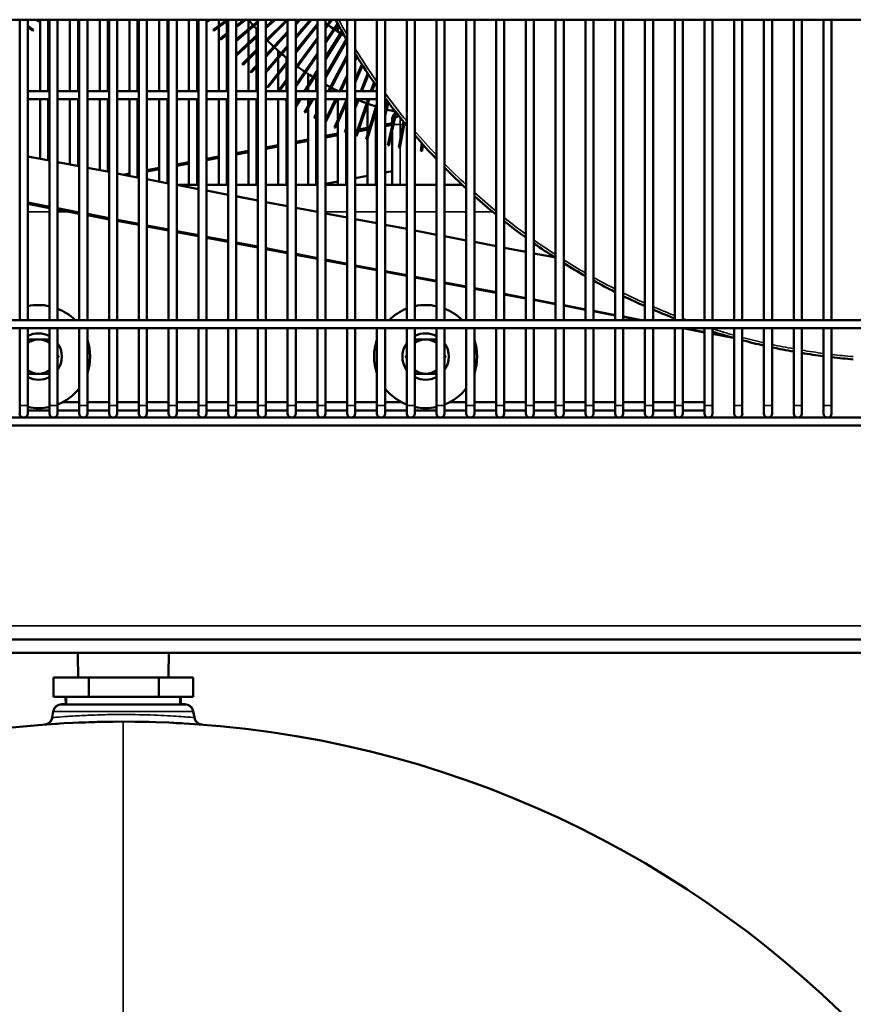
# Model space of a CAD drawing. Header units: inches. Extents: x 1 to 271, y 5 to 171.
# Tile 295 of 334: x 150 to 162, y 115 to 130. Entities that reach past the tile are written whole.
import ezdxf

# ---------------------------------------------------------------- set-up
doc = ezdxf.new("R2010")
doc.units = ezdxf.units.IN
doc.header["$LTSCALE"] = 8
doc.header["$MEASUREMENT"] = 0
doc.layers.add('Visible (ANSI)', color=7, linetype='Continuous', lineweight=50)
doc.layers.add('Visible Narrow (ANSI)', color=7, linetype='Continuous', lineweight=35)

msp = doc.modelspace()

# ---------------------------------------------------------------- linework, layer by layer
at = {"layer": 'Visible (ANSI)'}
for p, q in [((167.574, 129.802), (130.67, 129.802)), ((149.725, 129.802), (149.725, 125.432)), ((149.843, 129.802), (149.843, 125.432)), ((150.011, 129.774), (149.97, 129.802)), ((150.02, 129.788), (149.999, 129.802)), ((150.011, 129.774), (150.02, 129.788)), ((150.023, 129.802), (150.023, 128.765)), ((150.141, 129.802), (150.141, 128.765)), ((150.158, 129.802), (150.158, 125.432)), ((150.277, 129.802), (150.277, 125.432)), ((150.456, 129.802), (150.456, 128.765)), ((150.574, 129.802), (150.574, 128.765)), ((150.591, 129.802), (150.591, 125.432)), ((150.71, 129.802), (150.71, 125.432)), ((150.889, 128.765), (150.889, 129.802)), ((151.007, 128.765), (151.007, 129.802)), ((151.025, 129.802), (151.025, 125.432)), ((151.143, 129.802), (151.143, 125.432)), ((151.322, 128.765), (151.322, 129.802)), ((151.44, 128.765), (151.44, 129.802)), ((151.458, 129.802), (151.458, 125.432)), ((151.576, 129.802), (151.576, 125.432)), ((151.755, 128.765), (151.755, 129.802)), ((151.873, 128.765), (151.873, 129.802)), ((151.891, 129.802), (151.891, 125.432)), ((152.009, 129.802), (152.009, 125.432)), ((152.188, 128.765), (152.188, 129.802)), ((152.306, 128.765), (152.306, 129.802)), ((152.324, 129.802), (152.324, 125.432)), ((152.442, 129.802), (152.442, 125.432)), ((152.466, 129.802), (152.444, 129.788)), ((152.453, 129.774), (152.444, 129.788)), ((152.494, 129.802), (152.453, 129.774)), ((152.74, 129.802), (152.538, 129.654)), ((152.757, 129.795), (152.548, 129.641)), ((152.621, 129.715), (152.621, 129.802)), ((152.739, 129.802), (152.739, 129.802)), ((152.739, 129.605), (152.739, 129.782)), ((152.757, 129.802), (152.757, 125.432)), ((152.987, 129.802), (152.875, 129.713)), ((153.013, 129.802), (152.875, 129.693)), ((152.875, 129.802), (152.875, 125.432)), ((153.19, 129.783), (152.875, 129.512)), ((153.19, 129.762), (152.875, 129.491)), ((153.054, 129.666), (153.054, 129.802)), ((153.19, 129.802), (153.19, 125.432)), ((153.418, 129.802), (153.308, 129.7)), ((153.442, 129.802), (153.308, 129.678)), ((153.609, 129.802), (153.308, 129.502)), ((153.308, 129.802), (153.308, 125.432)), ((153.623, 129.794), (153.308, 129.479)), ((153.623, 129.802), (153.623, 125.432)), ((153.785, 129.802), (153.741, 129.755)), ((153.807, 129.802), (153.741, 129.731)), ((153.95, 129.802), (153.741, 129.56)), ((153.971, 129.802), (153.741, 129.535)), ((153.741, 129.802), (153.741, 125.432)), ((154.056, 129.802), (154.056, 125.432)), ((154.25, 129.802), (154.174, 129.7)), ((154.27, 129.802), (154.174, 129.673)), ((154.174, 129.802), (154.174, 125.432)), ((154.489, 129.802), (154.489, 125.432)), ((154.607, 129.802), (154.607, 125.432)), ((154.922, 129.802), (154.922, 125.432)), ((155.04, 129.802), (155.04, 125.432)), ((155.355, 129.802), (155.355, 125.432)), ((155.473, 129.802), (155.473, 125.432)), ((155.788, 129.802), (155.788, 125.432)), ((155.906, 129.802), (155.906, 125.432)), ((156.221, 129.802), (156.221, 125.432)), ((156.34, 129.802), (156.34, 125.432)), ((156.654, 129.802), (156.654, 125.432)), ((156.773, 129.802), (156.773, 125.432)), ((157.088, 129.802), (157.088, 125.432)), ((157.206, 129.802), (157.206, 125.432)), ((157.521, 129.802), (157.521, 125.432)), ((157.639, 129.802), (157.639, 125.432)), ((157.954, 129.802), (157.954, 125.432)), ((158.072, 129.802), (158.072, 125.432)), ((158.387, 129.802), (158.387, 125.432)), ((158.505, 129.802), (158.505, 125.432)), ((158.82, 129.802), (158.82, 125.432)), ((158.938, 129.802), (158.938, 125.432)), ((159.253, 129.802), (159.253, 125.432)), ((159.371, 129.802), (159.371, 125.432)), ((159.686, 129.802), (159.686, 125.432)), ((159.804, 129.802), (159.804, 125.432)), ((160.119, 129.802), (160.119, 125.432)), ((160.237, 129.802), (160.237, 125.432)), ((160.552, 129.802), (160.552, 125.432)), ((160.67, 129.802), (160.67, 125.432)), ((160.985, 129.802), (160.985, 125.432)), ((161.103, 129.802), (161.103, 125.432)), ((161.418, 129.802), (161.418, 125.432)), ((161.536, 129.802), (161.536, 125.432)), ((149.926, 129.654), (149.843, 129.715)), ((149.917, 129.641), (149.843, 129.695)), ((149.917, 129.641), (149.926, 129.654)), ((152.548, 129.641), (152.538, 129.654)), ((152.621, 128.765), (152.621, 129.695)), ((152.757, 129.619), (152.638, 129.524)), ((153.054, 129.464), (153.054, 129.645)), ((153.172, 129.574), (153.172, 129.664)), ((153.623, 129.627), (153.308, 129.288)), ((154.056, 129.742), (153.741, 129.347)), ((154.056, 129.716), (153.741, 129.321)), ((154.35, 129.747), (154.174, 129.49)), ((154.358, 129.731), (154.174, 129.461)), ((154.412, 129.634), (154.174, 129.255)), ((154.421, 129.618), (154.174, 129.225)), ((154.353, 129.626), (154.353, 129.724)), ((152.648, 129.511), (152.638, 129.524)), ((152.757, 129.598), (152.648, 129.511)), ((152.739, 128.765), (152.739, 129.584)), ((153.19, 129.59), (152.875, 129.298)), ((153.19, 129.569), (152.875, 129.276)), ((153.172, 129.366), (153.172, 129.552)), ((153.623, 129.604), (153.308, 129.264)), ((154.056, 129.54), (153.741, 129.113)), ((154.056, 129.513), (153.741, 129.086)), ((154.479, 129.519), (154.174, 128.991)), ((154.488, 129.503), (154.174, 128.959)), ((152.757, 129.411), (152.741, 129.397)), ((152.752, 129.385), (152.741, 129.397)), ((152.757, 129.39), (152.752, 129.385)), ((153.19, 129.384), (152.963, 129.157)), ((153.19, 129.361), (152.974, 129.145)), ((153.054, 129.248), (153.054, 129.443)), ((153.172, 129.142), (153.172, 129.343)), ((153.623, 129.422), (153.308, 129.056)), ((153.623, 129.398), (153.308, 129.032)), ((153.487, 129.265), (153.487, 129.348)), ((153.054, 128.765), (153.054, 129.225)), ((153.623, 129.199), (153.328, 128.828)), ((153.487, 129.028), (153.487, 129.24)), ((153.605, 129.177), (153.605, 129.247)), ((154.056, 129.316), (153.741, 128.854)), ((154.056, 129.288), (153.741, 128.826)), ((154.489, 129.286), (154.214, 128.765)), ((154.489, 129.252), (154.232, 128.765)), ((154.624, 129.278), (154.607, 129.243)), ((154.634, 129.262), (154.607, 129.206)), ((152.974, 129.145), (152.963, 129.157)), ((153.19, 129.161), (153.081, 129.043)), ((153.19, 129.137), (153.092, 129.032)), ((153.172, 128.765), (153.172, 129.118)), ((153.623, 129.173), (153.34, 128.819)), ((153.605, 128.929), (153.605, 129.151)), ((154.056, 129.067), (153.866, 128.765)), ((154.704, 129.152), (154.607, 128.931)), ((154.714, 129.136), (154.607, 128.891)), ((153.092, 129.032), (153.081, 129.043)), ((153.623, 128.953), (153.484, 128.765)), ((153.487, 128.769), (153.487, 129.003)), ((153.623, 128.926), (153.504, 128.765)), ((153.605, 128.765), (153.605, 128.902)), ((154.056, 129.037), (153.885, 128.765)), ((153.92, 128.851), (153.92, 129.014)), ((154.038, 128.765), (154.038, 128.938)), ((154.489, 128.997), (154.377, 128.765)), ((154.489, 128.96), (154.395, 128.765)), ((154.789, 129.023), (154.687, 128.765)), ((154.799, 129.007), (154.704, 128.765)), ((150.158, 128.765), (149.843, 128.765)), ((150.591, 128.765), (150.277, 128.765)), ((151.025, 128.765), (150.71, 128.765)), ((151.458, 128.765), (151.143, 128.765)), ((151.891, 128.765), (151.576, 128.765)), ((152.324, 128.765), (152.009, 128.765)), ((152.757, 128.765), (152.442, 128.765)), ((153.19, 128.765), (152.875, 128.765)), ((153.623, 128.765), (153.308, 128.765)), ((153.34, 128.819), (153.328, 128.828)), ((154.056, 128.765), (153.741, 128.765)), ((153.92, 128.765), (153.92, 128.821)), ((154.056, 128.786), (154.044, 128.765)), ((154.489, 128.765), (154.174, 128.765)), ((154.922, 128.765), (154.607, 128.765)), ((154.879, 128.89), (154.835, 128.765)), ((154.891, 128.874), (154.852, 128.765)), ((150.158, 128.647), (149.843, 128.647)), ((150.023, 128.647), (150.023, 127.779)), ((150.141, 128.647), (150.141, 127.757)), ((150.591, 128.647), (150.277, 128.647)), ((150.456, 128.647), (150.456, 127.696)), ((150.574, 128.647), (150.574, 127.674)), ((151.025, 128.647), (150.71, 128.647)), ((150.889, 127.613), (150.889, 128.647)), ((151.007, 127.591), (151.007, 128.647)), ((151.458, 128.647), (151.143, 128.647)), ((151.322, 127.53), (151.322, 128.647)), ((151.44, 127.508), (151.44, 128.647)), ((151.891, 128.647), (151.576, 128.647)), ((151.755, 127.447), (151.755, 128.647)), ((151.873, 127.425), (151.873, 128.647)), ((152.324, 128.647), (152.009, 128.647)), ((152.188, 127.402), (152.188, 128.647)), ((152.306, 127.402), (152.306, 128.647)), ((152.757, 128.647), (152.442, 128.647)), ((152.621, 127.402), (152.621, 128.647)), ((152.739, 127.402), (152.739, 128.647)), ((153.19, 128.647), (152.875, 128.647)), ((153.054, 127.402), (153.054, 128.647)), ((153.172, 127.402), (153.172, 128.647)), ((153.623, 128.647), (153.308, 128.647)), ((153.487, 127.402), (153.487, 128.647)), ((153.599, 128.647), (153.59, 128.633)), ((153.604, 128.624), (153.59, 128.633)), ((153.619, 128.647), (153.604, 128.624)), ((153.605, 127.402), (153.605, 128.627)), ((153.792, 128.647), (153.741, 128.566)), ((153.811, 128.647), (153.741, 128.536)), ((154.056, 128.647), (153.741, 128.647)), ((153.976, 128.647), (153.867, 128.458)), ((153.994, 128.647), (153.881, 128.45)), ((153.92, 128.551), (153.92, 128.647)), ((154.038, 128.433), (154.038, 128.647)), ((154.32, 128.647), (154.174, 128.343)), ((154.338, 128.647), (154.174, 128.306)), ((154.489, 128.647), (154.174, 128.647)), ((154.483, 128.647), (154.304, 128.235)), ((154.489, 128.62), (154.319, 128.229)), ((154.353, 128.349), (154.353, 128.647)), ((154.472, 128.62), (154.472, 128.647)), ((154.641, 128.647), (154.607, 128.561)), ((154.658, 128.647), (154.607, 128.517)), ((154.922, 128.647), (154.607, 128.647)), ((154.794, 128.647), (154.608, 128.115)), ((154.811, 128.647), (154.623, 128.11)), ((155.054, 128.647), (155.04, 128.647)), ((153.92, 127.402), (153.92, 128.519)), ((154.472, 128.215), (154.472, 128.58)), ((154.922, 128.579), (154.763, 128.063)), ((154.922, 128.524), (154.778, 128.058)), ((154.786, 128.139), (154.786, 128.577)), ((154.905, 128.521), (154.905, 128.543)), ((155.08, 128.612), (155.04, 128.465)), ((155.092, 128.596), (155.04, 128.403)), ((153.881, 128.45), (153.867, 128.458)), ((154.056, 128.466), (154.01, 128.378)), ((154.024, 128.371), (154.01, 128.378)), ((154.056, 128.432), (154.024, 128.371)), ((154.038, 127.402), (154.038, 128.399)), ((154.905, 127.402), (154.905, 128.467)), ((155.191, 128.467), (155.079, 127.977)), ((155.203, 128.451), (155.095, 127.974)), ((155.184, 128.438), (155.177, 128.432)), ((154.319, 128.229), (154.304, 128.235)), ((154.353, 127.402), (154.353, 128.309)), ((154.489, 128.26), (154.455, 128.172)), ((154.489, 128.216), (154.47, 128.166)), ((154.607, 128.194), (154.638, 128.2)), ((154.786, 128.205), (154.647, 128.178)), ((154.656, 128.203), (154.786, 128.228)), ((154.905, 128.251), (154.922, 128.254)), ((154.922, 128.231), (154.905, 128.227)), ((155.04, 128.277), (155.142, 128.296)), ((155.142, 128.272), (155.04, 128.253)), ((155.142, 128.278), (155.142, 128.255)), ((155.31, 128.317), (155.239, 127.943)), ((155.323, 128.301), (155.255, 127.94)), ((153.741, 128.028), (153.92, 128.062)), ((154.038, 128.085), (154.056, 128.088)), ((154.056, 128.066), (154.038, 128.063)), ((154.174, 128.111), (154.353, 128.145)), ((154.353, 128.123), (154.174, 128.089)), ((154.47, 128.166), (154.455, 128.172)), ((154.472, 128.168), (154.489, 128.171)), ((154.472, 127.402), (154.472, 128.171)), ((154.489, 128.148), (154.472, 128.145)), ((154.629, 128.175), (154.607, 128.171)), ((154.623, 128.11), (154.608, 128.115)), ((154.778, 128.058), (154.763, 128.063)), ((154.786, 127.402), (154.786, 128.084)), ((155.142, 128.183), (155.142, 127.402)), ((153.172, 127.919), (153.19, 127.922)), ((153.19, 127.902), (153.172, 127.898)), ((153.308, 127.945), (153.487, 127.979)), ((153.487, 127.958), (153.308, 127.924)), ((153.605, 128.002), (153.623, 128.005)), ((153.623, 127.984), (153.605, 127.981)), ((153.92, 128.04), (153.741, 128.006)), ((154.922, 128.025), (154.92, 128.017)), ((154.922, 128.017), (154.92, 128.017)), ((155.095, 127.974), (155.079, 127.977)), ((155.255, 127.94), (155.239, 127.943)), ((155.575, 128.005), (155.562, 127.893)), ((155.589, 127.989), (155.578, 127.892)), ((150.158, 127.753), (149.843, 127.814)), ((152.306, 127.753), (152.324, 127.757)), ((152.442, 127.779), (152.621, 127.814)), ((152.621, 127.794), (152.442, 127.76)), ((152.739, 127.836), (152.757, 127.84)), ((152.757, 127.82), (152.739, 127.816)), ((152.875, 127.862), (153.054, 127.896)), ((153.054, 127.876), (152.875, 127.842)), ((155.578, 127.892), (155.562, 127.893)), ((150.591, 127.67), (150.277, 127.731)), ((151.025, 127.587), (150.71, 127.648)), ((151.576, 127.613), (151.755, 127.648)), ((151.755, 127.63), (151.576, 127.595)), ((151.873, 127.67), (151.891, 127.674)), ((151.891, 127.655), (151.873, 127.652)), ((152.009, 127.696), (152.188, 127.731)), ((152.188, 127.712), (152.009, 127.678)), ((152.324, 127.737), (152.306, 127.734)), ((151.458, 127.504), (151.143, 127.565)), ((151.232, 127.548), (151.322, 127.565)), ((151.322, 127.547), (151.277, 127.539)), ((151.44, 127.587), (151.458, 127.591)), ((151.458, 127.573), (151.44, 127.57)), ((151.891, 127.421), (151.576, 127.482)), ((154.489, 127.477), (154.472, 127.473)), ((154.786, 127.533), (154.607, 127.499)), ((154.922, 127.559), (154.905, 127.556)), ((155.142, 127.601), (155.04, 127.581)), ((152.009, 127.402), (152.324, 127.402)), ((152.324, 127.338), (152.009, 127.399)), ((152.442, 127.402), (152.757, 127.402)), ((152.875, 127.402), (153.19, 127.402)), ((153.308, 127.402), (153.623, 127.402)), ((153.741, 127.402), (154.056, 127.402)), ((154.353, 127.451), (154.174, 127.417)), ((154.174, 127.402), (154.489, 127.402)), ((154.607, 127.402), (154.922, 127.402)), ((155.04, 127.402), (155.355, 127.402)), ((155.473, 127.402), (155.788, 127.402)), ((155.906, 127.402), (156.16, 127.402)), ((152.757, 127.256), (152.442, 127.316)), ((153.19, 127.173), (152.875, 127.233)), ((150.158, 127.081), (149.843, 127.142)), ((149.843, 127.122), (150.158, 127.062)), ((150.591, 126.998), (150.277, 127.059)), ((150.277, 127.04), (150.591, 126.98)), ((153.623, 127.09), (153.308, 127.15)), ((154.056, 127.007), (153.741, 127.067)), ((151.025, 126.915), (150.71, 126.976)), ((150.71, 126.958), (151.025, 126.898)), ((154.489, 126.924), (154.174, 126.984)), ((154.922, 126.841), (154.607, 126.901)), ((151.458, 126.833), (151.143, 126.893)), ((151.143, 126.876), (151.458, 126.816)), ((151.891, 126.75), (151.576, 126.81)), ((151.576, 126.793), (151.891, 126.734)), ((155.355, 126.758), (155.04, 126.818)), ((152.324, 126.667), (152.009, 126.727)), ((152.009, 126.711), (152.324, 126.652)), ((152.757, 126.584), (152.442, 126.644)), ((152.442, 126.629), (152.757, 126.569)), ((155.788, 126.675), (155.473, 126.735)), ((156.221, 126.592), (155.906, 126.652)), ((153.19, 126.501), (152.875, 126.561)), ((152.875, 126.547), (153.19, 126.487)), ((153.623, 126.418), (153.308, 126.478)), ((156.654, 126.509), (156.34, 126.569)), ((157.088, 126.426), (156.773, 126.486)), ((153.308, 126.465), (153.623, 126.405)), ((154.056, 126.335), (153.741, 126.395)), ((153.741, 126.383), (154.056, 126.323)), ((157.506, 126.346), (157.206, 126.403)), ((154.489, 126.252), (154.174, 126.312)), ((154.174, 126.3), (154.489, 126.241)), ((154.922, 126.169), (154.607, 126.229)), ((154.607, 126.218), (154.922, 126.158)), ((155.355, 126.086), (155.04, 126.146)), ((155.04, 126.136), (155.355, 126.076)), ((155.788, 126.003), (155.473, 126.063)), ((155.473, 126.054), (155.788, 125.994)), ((156.221, 125.92), (155.906, 125.98)), ((155.906, 125.972), (156.221, 125.912)), ((156.654, 125.837), (156.34, 125.897)), ((156.34, 125.889), (156.654, 125.83)), ((157.088, 125.754), (156.773, 125.815)), ((156.773, 125.807), (157.088, 125.748)), ((157.521, 125.671), (157.206, 125.732)), ((157.206, 125.725), (157.521, 125.665)), ((157.954, 125.588), (157.639, 125.649)), ((157.639, 125.643), (157.954, 125.583)), ((158.387, 125.505), (158.072, 125.566)), ((158.072, 125.561), (158.387, 125.501)), ((158.768, 125.432), (158.505, 125.483)), ((158.505, 125.479), (158.749, 125.432)), ((167.824, 125.432), (130.67, 125.432)), ((167.824, 125.314), (130.67, 125.314)), ((149.725, 125.314), (149.725, 124.192)), ((149.843, 125.314), (149.843, 124.192)), ((150.158, 125.314), (150.158, 124.192)), ((150.277, 125.314), (150.277, 124.192)), ((150.591, 125.314), (150.591, 124.192)), ((150.71, 125.314), (150.71, 124.192)), ((151.025, 125.314), (151.025, 124.192)), ((151.143, 125.314), (151.143, 124.192)), ((151.458, 125.314), (151.458, 124.192)), ((151.576, 125.314), (151.576, 124.192)), ((151.891, 125.314), (151.891, 124.192)), ((152.009, 125.314), (152.009, 124.192)), ((152.324, 125.314), (152.324, 124.192)), ((152.442, 125.314), (152.442, 124.192)), ((152.757, 125.314), (152.757, 124.192)), ((152.875, 125.314), (152.875, 124.192)), ((153.19, 125.314), (153.19, 124.192)), ((153.308, 125.314), (153.308, 124.192)), ((153.623, 125.314), (153.623, 124.192)), ((153.741, 125.314), (153.741, 124.192)), ((154.056, 125.314), (154.056, 124.192)), ((154.174, 125.314), (154.174, 124.192)), ((154.489, 125.314), (154.489, 124.192)), ((154.607, 125.314), (154.607, 124.192)), ((154.922, 125.314), (154.922, 124.192)), ((155.04, 125.314), (155.04, 124.192)), ((155.355, 125.314), (155.355, 124.192)), ((155.473, 125.314), (155.473, 124.192)), ((155.788, 125.314), (155.788, 124.192)), ((155.906, 125.314), (155.906, 124.192)), ((156.221, 125.314), (156.221, 124.192)), ((156.34, 125.314), (156.34, 124.192)), ((156.654, 125.314), (156.654, 124.192)), ((156.773, 125.314), (156.773, 124.192)), ((157.088, 125.314), (157.088, 124.192)), ((157.206, 125.314), (157.206, 124.192)), ((157.521, 125.314), (157.521, 124.192)), ((157.639, 125.314), (157.639, 124.192)), ((157.954, 125.314), (157.954, 124.192)), ((158.072, 125.314), (158.072, 124.192)), ((158.387, 125.314), (158.387, 124.192)), ((158.505, 125.314), (158.505, 124.192)), ((158.82, 125.314), (158.82, 124.192)), ((158.938, 125.314), (158.938, 124.192)), ((159.253, 125.314), (159.253, 124.192)), ((159.371, 125.314), (159.686, 125.254)), ((159.371, 125.314), (159.371, 124.192)), ((159.686, 125.257), (159.385, 125.314)), ((159.686, 125.314), (159.686, 124.192)), ((159.804, 125.314), (159.804, 124.192)), ((160.088, 125.179), (159.804, 125.234)), ((159.804, 125.232), (160.104, 125.175)), ((160.119, 125.314), (160.119, 124.192)), ((160.237, 125.314), (160.237, 124.192)), ((160.552, 125.314), (160.552, 124.192)), ((160.67, 125.314), (160.67, 124.192)), ((160.985, 125.314), (160.985, 124.192)), ((161.103, 125.314), (161.103, 124.192)), ((161.418, 125.314), (161.418, 124.192)), ((161.536, 125.314), (161.536, 124.192)), ((149.725, 124.192), (149.725, 124.074)), ((149.843, 124.074), (149.843, 124.192)), ((150.158, 124.192), (150.158, 124.074)), ((150.277, 124.074), (150.277, 124.192)), ((150.591, 124.237), (150.348, 124.237)), ((150.591, 124.192), (150.591, 124.074)), ((151.025, 124.237), (150.71, 124.237)), ((150.71, 124.074), (150.71, 124.192)), ((151.025, 124.192), (151.025, 124.074)), ((151.458, 124.237), (151.143, 124.237)), ((151.143, 124.074), (151.143, 124.192)), ((151.458, 124.192), (151.458, 124.074)), ((151.891, 124.237), (151.576, 124.237)), ((151.576, 124.074), (151.576, 124.192)), ((151.891, 124.192), (151.891, 124.074)), ((152.324, 124.237), (152.009, 124.237)), ((152.009, 124.074), (152.009, 124.192)), ((152.324, 124.192), (152.324, 124.074)), ((152.757, 124.237), (152.442, 124.237)), ((152.442, 124.074), (152.442, 124.192)), ((152.757, 124.192), (152.757, 124.074)), ((153.19, 124.237), (152.875, 124.237)), ((152.875, 124.074), (152.875, 124.192)), ((153.19, 124.192), (153.19, 124.074)), ((153.623, 124.237), (153.308, 124.237)), ((153.308, 124.074), (153.308, 124.192)), ((153.623, 124.192), (153.623, 124.074)), ((154.056, 124.237), (153.741, 124.237)), ((153.741, 124.074), (153.741, 124.192)), ((154.056, 124.192), (154.056, 124.074)), ((154.489, 124.237), (154.174, 124.237)), ((154.174, 124.074), (154.174, 124.192)), ((154.489, 124.192), (154.489, 124.074)), ((154.922, 124.237), (154.607, 124.237)), ((154.607, 124.074), (154.607, 124.192)), ((154.922, 124.192), (154.922, 124.074)), ((155.282, 124.237), (155.04, 124.237)), ((155.04, 124.074), (155.04, 124.192)), ((155.355, 124.192), (155.355, 124.074)), ((155.473, 124.074), (155.473, 124.192)), ((155.788, 124.192), (155.788, 124.074)), ((155.906, 124.074), (155.906, 124.192)), ((156.221, 124.237), (155.978, 124.237)), ((156.221, 124.192), (156.221, 124.074)), ((156.654, 124.237), (156.34, 124.237)), ((156.34, 124.074), (156.34, 124.192)), ((156.654, 124.192), (156.654, 124.074)), ((157.088, 124.237), (156.773, 124.237)), ((156.773, 124.074), (156.773, 124.192)), ((157.088, 124.192), (157.088, 124.074)), ((157.521, 124.237), (157.206, 124.237)), ((157.206, 124.074), (157.206, 124.192)), ((157.521, 124.192), (157.521, 124.074)), ((157.954, 124.237), (157.639, 124.237)), ((157.639, 124.074), (157.639, 124.192)), ((157.954, 124.192), (157.954, 124.074)), ((158.387, 124.237), (158.072, 124.237)), ((158.072, 124.074), (158.072, 124.192)), ((158.387, 124.192), (158.387, 124.074)), ((158.82, 124.237), (158.505, 124.237)), ((158.505, 124.074), (158.505, 124.192)), ((158.82, 124.192), (158.82, 124.074)), ((159.253, 124.237), (158.938, 124.237)), ((158.938, 124.074), (158.938, 124.192)), ((159.253, 124.192), (159.253, 124.074)), ((159.686, 124.237), (159.371, 124.237)), ((159.371, 124.074), (159.371, 124.192)), ((159.686, 124.192), (159.686, 124.074)), ((159.804, 124.074), (159.804, 124.192)), ((160.119, 124.192), (160.119, 124.074)), ((160.237, 124.074), (160.237, 124.192)), ((160.552, 124.192), (160.552, 124.074)), ((160.67, 124.074), (160.67, 124.192)), ((160.985, 124.192), (160.985, 124.074)), ((161.103, 124.074), (161.103, 124.192)), ((161.418, 124.192), (161.418, 124.074)), ((161.536, 124.074), (161.536, 124.192)), ((150.158, 124.119), (149.843, 124.119)), ((150.591, 124.119), (150.277, 124.119)), ((151.025, 124.119), (150.71, 124.119)), ((151.458, 124.119), (151.143, 124.119)), ((151.891, 124.119), (151.576, 124.119)), ((152.324, 124.119), (152.009, 124.119)), ((152.757, 124.119), (152.442, 124.119)), ((153.19, 124.119), (152.875, 124.119)), ((153.623, 124.119), (153.308, 124.119)), ((154.056, 124.119), (153.741, 124.119)), ((154.489, 124.119), (154.174, 124.119)), ((154.922, 124.119), (154.607, 124.119)), ((155.355, 124.119), (155.04, 124.119)), ((155.788, 124.119), (155.473, 124.119)), ((156.221, 124.119), (155.906, 124.119)), ((156.654, 124.119), (156.34, 124.119)), ((157.088, 124.119), (156.773, 124.119)), ((157.521, 124.119), (157.206, 124.119)), ((157.954, 124.119), (157.639, 124.119)), ((158.387, 124.119), (158.072, 124.119)), ((158.82, 124.119), (158.505, 124.119)), ((159.253, 124.119), (158.938, 124.119)), ((159.686, 124.119), (159.371, 124.119)), ((167.824, 124.015), (130.67, 124.015)), ((167.824, 123.897), (130.67, 123.897)), ((131.482, 120.788), (167.824, 120.788)), ((137.982, 120.592), (164.482, 120.592)), ((150.216, 120.234), (150.733, 120.234)), ((150.216, 119.954), (150.216, 120.234)), ((150.733, 120.234), (151.749, 120.234)), ((150.733, 119.954), (150.733, 120.234)), ((151.749, 120.234), (152.248, 120.234)), ((151.749, 119.954), (151.749, 120.234)), ((152.248, 119.954), (152.248, 120.234)), ((150.216, 119.954), (150.733, 119.954)), ((150.402, 119.948), (150.394, 119.94)), ((150.402, 119.94), (150.394, 119.94)), ((150.397, 119.845), (150.394, 119.94)), ((150.402, 119.954), (150.402, 119.842)), ((150.733, 119.954), (151.749, 119.954)), ((151.749, 119.954), (152.248, 119.954)), ((152.062, 119.954), (152.062, 119.842)), ((152.062, 119.948), (152.07, 119.94)), ((152.07, 119.94), (152.062, 119.94)), ((152.067, 119.845), (152.07, 119.94)), ((150.214, 119.742), (150.198, 119.651)), ((150.214, 119.738), (150.199, 119.651)), ((150.337, 119.845), (150.402, 119.845)), ((150.337, 119.842), (152.127, 119.842)), ((152.062, 119.845), (152.127, 119.845)), ((152.251, 119.742), (152.267, 119.651)), ((152.251, 119.738), (152.266, 119.651)), ((151.78, 119.682), (151.78, 119.682)), ((150.685, 119.582), (150.685, 119.582)), ((152.379, 119.548), (152.379, 119.548))]:
    msp.add_line(p, q, dxfattribs=at)
for centre, radius, start, end in [((156.068, 132.239), 3.875, 218.9632, 220.4777), ((162.642, 134.277), 9.449, 208.2633, 210.359), ((156.068, 132.239), 3.875, 220.7143, 222.0346), ((156.068, 132.239), 3.125, 232.6964, 233.2781), ((156.068, 132.239), 3.125, 233.5714, 235.4209), ((156.068, 132.239), 3.125, 235.7143, 237.5638), ((156.068, 132.239), 3.875, 224.5808, 224.7634), ((156.068, 132.239), 3.875, 225, 226.9063), ((156.068, 132.239), 3.125, 237.8571, 238.872), ((156.068, 132.239), 3.875, 227.1429, 229.0491), ((156.068, 132.239), 3.875, 229.2857, 230.8775), ((162.642, 134.277), 9.449, 211.7474, 215.2102), ((156.068, 132.239), 3.875, 233.0943, 233.3349), ((156.068, 132.239), 3.875, 233.5714, 235.4777), ((156.068, 132.239), 3.875, 235.7143, 237.6206), ((156.068, 132.239), 3.875, 237.8571, 238.72), ((156.068, 132.239), 3.875, 240.7422, 241.9063), ((156.068, 132.239), 3.875, 242.1429, 243.7128), ((156.068, 132.239), 3.875, 247.9819, 248.3349), ((156.068, 132.239), 3.875, 248.5714, 250.4777), ((162.642, 134.277), 9.449, 216.4339, 219.5374), ((156.068, 132.239), 3.875, 250.7143, 252.6206), ((156.068, 132.239), 3.875, 254.62, 254.7634), ((156.068, 132.239), 3.875, 255, 256.9063), ((155.262, 128.278), 0.12, 146.0325, 180), ((155.262, 128.347), 0.12, 142.5462, 142.5469), ((155.262, 128.278), 0.12, 97.7982, 130.2305), ((162.642, 134.277), 9.449, 220.6495, 223.4999), ((162.642, 134.277), 9.449, 224.5306, 227.1921), ((162.642, 134.277), 9.449, 228.1608, 230.6757), ((162.642, 134.277), 9.449, 231.5955, 233.9936), ((162.642, 134.277), 9.449, 234.874, 237.1772), ((162.642, 134.277), 9.449, 238.0254, 240.2505), ((162.642, 134.277), 9.449, 241.0721, 243.2322), ((162.642, 134.277), 9.449, 244.0316, 246.1375), ((150, 124.902), 0.75, 77.8281, 102.0698), ((155.63, 124.902), 0.75, 77.8343, 102.0759), ((150, 124.902), 0.75, 45.0381, 68.3877), ((155.63, 124.902), 0.75, 111.5115, 134.9619), ((155.63, 124.902), 0.75, 45.0381, 68.3941), ((162.642, 134.277), 9.449, 246.9183, 248.9791), ((150, 124.902), 0.338, 62.1051, 117.6446), ((155.63, 124.902), 0.338, 62.1202, 117.6597), ((162.642, 134.277), 9.449, 251.5361, 251.7674), ((162.642, 134.277), 9.449, 252.5198, 254.5116), ((150, 124.902), 0.25, 90, 128.8518), ((150, 124.902), 0.25, 50.7627, 90), ((150, 124.902), 0.338, 324.8143, 35.1857), ((150, 124.902), 0.75, 341.0413, 18.9587), ((155.63, 124.902), 0.75, 160.7547, 199.2453), ((155.63, 124.902), 0.338, 144.4548, 215.5452), ((155.63, 124.902), 0.25, 90, 128.875), ((155.63, 124.902), 0.25, 50.786, 90), ((155.63, 124.902), 0.338, 324.7912, 35.2088), ((155.63, 124.902), 0.75, 341.0227, 18.9773), ((162.642, 134.277), 9.449, 255.2535, 257.2199), ((162.642, 134.277), 9.449, 257.9533, 259.8995), ((162.642, 134.277), 9.449, 260.6261, 262.5568), ((162.642, 134.277), 9.449, 263.2786, 265.1982), ((150, 124.902), 0.25, 231.1482, 270), ((150, 124.902), 0.25, 270, 309.2373), ((155.63, 124.902), 0.25, 231.125, 270), ((155.63, 124.902), 0.25, 270, 309.214), ((150, 124.902), 0.338, 242.3554, 297.8949), ((155.63, 124.902), 0.338, 242.3403, 297.8798), ((150, 124.902), 0.75, 291.6123, 322.0244), ((155.63, 124.902), 0.75, 218.1278, 248.4885), ((155.63, 124.902), 0.75, 291.6059, 322.0146), ((149.784, 124.074), 0.0591, 180, 0), ((150, 124.902), 0.75, 257.9302, 282.1719), ((150.217, 124.074), 0.0591, 180, 0), ((150.651, 124.074), 0.0591, 180, 0), ((151.084, 124.074), 0.0591, 180, 0), ((151.517, 124.074), 0.0591, 180, 0), ((151.95, 124.074), 0.0591, 180, 0), ((152.383, 124.074), 0.0591, 180, 0), ((152.816, 124.074), 0.0591, 180, 0), ((153.249, 124.074), 0.0591, 180, 0), ((153.682, 124.074), 0.0591, 180, 0), ((154.115, 124.074), 0.0591, 180, 0), ((154.548, 124.074), 0.0591, 180, 0), ((154.981, 124.074), 0.0591, 180, 0), ((155.414, 124.074), 0.0591, 180, 0), ((155.63, 124.902), 0.75, 257.9241, 282.1657), ((155.847, 124.074), 0.0591, 180, 0), ((156.28, 124.074), 0.0591, 180, 0), ((156.714, 124.074), 0.0591, 180, 0), ((157.147, 124.074), 0.0591, 180, 0), ((157.58, 124.074), 0.0591, 180, 0), ((158.013, 124.074), 0.0591, 180, 0), ((158.446, 124.074), 0.0591, 180, 0), ((158.879, 124.074), 0.0591, 180, 0), ((159.312, 124.074), 0.0591, 180, 0), ((159.745, 124.074), 0.0591, 180, 0), ((160.178, 124.074), 0.0591, 180, 0), ((160.611, 124.074), 0.0591, 180, 0), ((161.044, 124.074), 0.0591, 180, 0), ((161.477, 124.074), 0.0591, 180, 0), ((115.808, 119.876), 34.769, 0.5891, 1.1791), ((186.657, 119.876), 34.769, 178.8209, 179.4109), ((150.337, 119.72), 0.125, 90, 170), ((150.337, 119.717), 0.125, 90, 170), ((152.127, 119.72), 0.125, 10, 90), ((152.127, 119.717), 0.125, 10, 90), ((151.232, 104.592), 15, 2.8538, 358.7586), ((152.389, 119.666), 0.119, 265.3998, 265.611)]:
    msp.add_arc(centre, radius, start, end, dxfattribs=at)
msp.add_ellipse((155.262, 128.347), major_axis=(-0.0858, 0.0841), ratio=0.99949, start_param=6.273035, end_param=6.284833, dxfattribs=at)
for points, knots in [([(155.142, 128.347), (155.142, 128.348), (155.142, 128.349), (155.142, 128.351), (155.143, 128.358), (155.144, 128.366), (155.145, 128.374), (155.146, 128.377), (155.147, 128.38), (155.148, 128.383), (155.15, 128.39), (155.153, 128.397), (155.157, 128.404), (155.159, 128.408), (155.161, 128.412), (155.164, 128.416), (155.165, 128.417), (155.166, 128.418), (155.167, 128.42)], [-0.3249645, -0.3249645, -0.3249645, -0.3249645, -0.3144845, -0.3144845, -0.3144845, -0.2506962, -0.2506962, -0.2506962, -0.2227633, -0.2227633, -0.2227633, -0.1618632, -0.1618632, -0.1618632, -0.1236977, -0.1236977, -0.1236977, -0.1090919, -0.1090919, -0.1090919, -0.1090919]), ([(155.142, 128.347), (155.142, 128.347), (155.142, 128.348), (155.142, 128.349), (155.142, 128.35), (155.142, 128.352), (155.142, 128.354), (155.143, 128.358), (155.143, 128.36), (155.144, 128.368), (155.145, 128.374), (155.15, 128.391), (155.155, 128.402), (155.164, 128.415), (155.165, 128.417), (155.167, 128.42)], [0.0000535, 0.0000535, 0.0000535, 0.0000535, 0.0056818, 0.0056818, 0.0112511, 0.0112511, 0.0220856, 0.0220856, 0.0430853, 0.0430853, 0.0836141, 0.0836141, 0.1779021, 0.1779021, 0.2008253, 0.2008253, 0.2008253, 0.2008253]), ([(155.142, 128.347), (155.142, 128.326), (155.142, 128.29), (155.142, 128.278), (155.142, 128.278)], [0.6012266, 0.6012266, 0.6012266, 0.6012266, 0.8280722, 1.0735834, 1.0735834, 1.0735834, 1.0735834]), ([(155.167, 128.42), (155.167, 128.42), (155.167, 128.42), (155.167, 128.42), (155.168, 128.421), (155.169, 128.422), (155.17, 128.423), (155.171, 128.424), (155.172, 128.425), (155.173, 128.427), (155.174, 128.428), (155.176, 128.43), (155.176, 128.431)], [-0.03429613, -0.03429613, -0.03429613, -0.03429613, -0.03304557, -0.03304557, -0.03304557, -0.02496732, -0.02496732, -0.02496732, -0.01619802, -0.01619802, -0.01619802, 0, 0, 0, 0]), ([(155.216, 128.435), (155.212, 128.434), (155.208, 128.434), (155.204, 128.433), (155.203, 128.433), (155.201, 128.433), (155.199, 128.432)], [0.60698445, 0.60698445, 0.60698445, 0.60698445, 0.6714524, 0.6714524, 0.6714524, 0.70161768, 0.70161768, 0.70161768, 0.70161768]), ([(150.085, 119.548), (150.085, 119.548), (150.085, 119.548), (150.085, 119.548), (150.085, 119.548), (150.085, 119.548), (150.085, 119.548), (150.085, 119.548), (150.085, 119.548), (150.085, 119.548), (150.085, 119.548), (150.085, 119.548), (150.085, 119.548), (150.085, 119.548), (150.085, 119.548), (150.085, 119.548), (150.085, 119.548), (150.085, 119.548), (150.085, 119.548), (150.086, 119.548), (150.086, 119.548), (150.086, 119.548), (150.086, 119.548), (150.087, 119.548), (150.087, 119.548), (150.088, 119.548), (150.088, 119.548), (150.097, 119.549), (150.106, 119.551), (150.122, 119.556), (150.13, 119.56), (150.145, 119.568), (150.152, 119.573), (150.164, 119.585), (150.17, 119.591), (150.18, 119.605), (150.185, 119.612), (150.193, 119.63), (150.196, 119.64), (150.198, 119.651)], [0, 0, 0, 0, 0.0001518, 0.0001518, 0.0006578, 0.0006578, 0.0016697, 0.0016697, 0.0036935, 0.0036935, 0.0077413, 0.0077413, 0.0171078, 0.0171078, 0.0239328, 0.0239328, 0.0401419, 0.0401419, 0.048439, 0.048439, 0.0504854, 0.0504854, 0.0525355, 0.0525355, 0.0545699, 0.0545699, 0.0586296, 0.0586296, 0.1237471, 0.1237471, 0.1888366, 0.1888366, 0.2539396, 0.2539396, 0.3190639, 0.3190639, 0.3841642, 0.3841642, 0.4658049, 0.4658049, 0.4658049, 0.4658049]), ([(150.085, 119.548), (150.085, 119.548), (150.085, 119.548), (150.085, 119.548), (150.085, 119.548), (150.085, 119.548), (150.085, 119.548), (150.086, 119.548), (150.086, 119.548), (150.086, 119.548), (150.086, 119.548), (150.086, 119.548), (150.087, 119.548), (150.088, 119.548), (150.089, 119.548), (150.092, 119.548), (150.095, 119.549), (150.105, 119.551), (150.113, 119.553), (150.133, 119.56), (150.144, 119.567), (150.165, 119.584), (150.175, 119.595), (150.189, 119.617), (150.194, 119.63), (150.198, 119.645), (150.198, 119.648), (150.199, 119.651)], [0, 0, 0, 0, 0.0009425, 0.0009425, 0.0013208, 0.0013208, 0.0017234, 0.0017234, 0.0022076, 0.0022076, 0.003088, 0.003088, 0.0053025, 0.0053025, 0.0119396, 0.0119396, 0.031857, 0.031857, 0.091847, 0.091847, 0.1945412, 0.1945412, 0.2978559, 0.2978559, 0.3971269, 0.3971269, 0.4182836, 0.4182836, 0.4182836, 0.4182836]), ([(152.266, 119.651), (152.268, 119.638), (152.273, 119.625), (152.285, 119.601), (152.293, 119.591), (152.313, 119.573), (152.324, 119.565), (152.348, 119.554), (152.361, 119.55), (152.376, 119.548), (152.377, 119.548), (152.379, 119.548)], [0, 0, 0, 0, 0.1004579, 0.1004579, 0.201936, 0.201936, 0.3016529, 0.3016529, 0.4041613, 0.4041613, 0.4151977, 0.4151977, 0.4151977, 0.4151977]), ([(152.267, 119.651), (152.269, 119.638), (152.273, 119.625), (152.286, 119.601), (152.294, 119.591), (152.313, 119.572), (152.325, 119.565), (152.349, 119.554), (152.362, 119.55), (152.377, 119.548), (152.378, 119.548), (152.379, 119.548)], [0, 0, 0, 0, 0.1004581, 0.1004581, 0.2019362, 0.2019362, 0.301653, 0.301653, 0.4041617, 0.4041617, 0.4152226, 0.4152226, 0.4152226, 0.4152226]), ([(151.078, 119.591), (150.976, 119.59), (150.875, 119.588), (150.713, 119.583), (150.648, 119.58), (150.587, 119.578)], [2.020104, 2.020104, 2.020104, 2.020104, 2.801681, 2.801681, 3.360337, 3.360337, 3.360337, 3.360337]), ([(151.603, 119.587), (151.569, 119.588), (151.534, 119.589), (151.469, 119.59), (151.438, 119.59), (151.407, 119.591)], [0.6728376, 0.6728376, 0.6728376, 0.6728376, 0.9461377, 0.9461377, 1.1835005, 1.1835005, 1.1835005, 1.1835005]), ([(152.378, 119.548), (152.377, 119.548), (152.376, 119.548), (152.367, 119.549), (152.359, 119.549), (152.349, 119.55)], [0.039328, 0.039328, 0.039328, 0.039328, 0.3385651, 0.3385651, 0.6726074, 0.6726074, 0.6726074, 0.6726074]), ([(152.379, 119.548), (152.378, 119.548), (152.378, 119.548), (152.373, 119.548), (152.369, 119.548), (152.363, 119.549)], [0, 0, 0, 0, 0.2466096, 0.2466096, 0.4913972, 0.4913972, 0.4913972, 0.4913972]), ([(152.378, 119.548), (152.378, 119.548), (152.377, 119.548), (152.374, 119.548), (152.371, 119.548), (152.367, 119.549)], [0.1536724, 0.1536724, 0.1536724, 0.1536724, 0.2227039, 0.2227039, 0.4440464, 0.4440464, 0.4440464, 0.4440464])]:
    msp.add_open_spline(points, degree=3, knots=knots, dxfattribs=at)
for points in [[(155.172, 128.423), (155.171, 128.422), (155.169, 128.421), (155.167, 128.42)], [(155.167, 128.42), (155.167, 128.42), (155.167, 128.42), (155.167, 128.42)], [(155.182, 128.427), (155.178, 128.426), (155.175, 128.424), (155.172, 128.423)], [(150.269, 119.561), (150.265, 119.56), (150.26, 119.56), (150.256, 119.56)], [(152.12, 119.565), (152.071, 119.568), (152.015, 119.571), (151.955, 119.574)], [(152.379, 119.548), (152.379, 119.548), (152.379, 119.548), (152.378, 119.548)], [(152.38, 119.548), (152.379, 119.548), (152.379, 119.548), (152.379, 119.548)]]:
    msp.add_open_spline(points, degree=3, dxfattribs=at)
for points, weights in [([(149.843, 125.13), (149.85, 125.141), (149.856, 125.152)], [1.01018822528, 1.0060624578, 1]), ([(149.856, 125.152), (149.933, 125.152), (150, 125.152)], [1, 1.0379548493, 1]), ([(150, 125.152), (150.067, 125.152), (150.145, 125.152)], [1, 1.0379548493, 1]), ([(150.145, 125.152), (150.152, 125.139), (150.158, 125.128)], [1, 1.00671410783, 1.01105280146]), ([(155.473, 125.13), (155.48, 125.14), (155.486, 125.152)], [1.01024148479, 1.00610164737, 1]), ([(155.486, 125.152), (155.563, 125.152), (155.63, 125.152)], [1, 1.0379548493, 1]), ([(155.63, 125.152), (155.697, 125.152), (155.775, 125.152)], [1, 1.0379548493, 1]), ([(155.775, 125.152), (155.782, 125.139), (155.788, 125.128)], [1, 1.00667473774, 1.01100183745]), ([(150.277, 124.923), (150.283, 124.913), (150.289, 124.902)], [1.01014878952, 1.00603351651, 1]), ([(150.289, 124.902), (150.283, 124.891), (150.277, 124.88)], [1, 1.00603351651, 1.01014878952]), ([(155.342, 124.902), (155.349, 124.914), (155.355, 124.925)], [1, 1.006645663, 1.01096409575]), ([(155.355, 124.878), (155.349, 124.889), (155.342, 124.902)], [1.01096409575, 1.006645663, 1]), ([(155.906, 124.923), (155.913, 124.913), (155.919, 124.902)], [1.01020215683, 1.00607269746, 1]), ([(155.919, 124.902), (155.913, 124.891), (155.906, 124.88)], [1, 1.00607269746, 1.01020215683]), ([(149.856, 124.652), (149.85, 124.663), (149.843, 124.673)], [1, 1.0060624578, 1.01018822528]), ([(150, 124.652), (149.933, 124.652), (149.856, 124.652)], [1, 1.0379548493, 1]), ([(150.145, 124.652), (150.067, 124.652), (150, 124.652)], [1, 1.0379548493, 1]), ([(150.158, 124.675), (150.152, 124.664), (150.145, 124.652)], [1.01105280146, 1.00671410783, 1]), ([(155.486, 124.652), (155.48, 124.663), (155.473, 124.673)], [1, 1.00610164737, 1.01024148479]), ([(155.63, 124.652), (155.563, 124.652), (155.486, 124.652)], [1, 1.0379548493, 1]), ([(155.775, 124.652), (155.697, 124.652), (155.63, 124.652)], [1, 1.0379548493, 1]), ([(155.788, 124.675), (155.782, 124.664), (155.775, 124.652)], [1.01100183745, 1.00667473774, 1])]:
    msp.add_rational_spline(points, weights, degree=2, dxfattribs=at)
at = {"layer": 'Visible Narrow (ANSI)'}
for p, q in [((154.607, 128.189), (154.636, 128.195)), ((154.786, 128.2), (154.645, 128.174)), ((154.654, 128.198), (154.786, 128.224)), ((154.905, 128.246), (154.922, 128.25)), ((154.922, 128.226), (154.905, 128.223)), ((155.04, 128.272), (155.142, 128.292)), ((155.142, 128.268), (155.04, 128.248)), ((155.142, 128.278), (155.147, 128.278)), ((155.164, 128.278), (155.258, 128.278)), ((155.258, 128.044), (155.258, 128.278)), ((155.302, 128.278), (155.258, 128.278)), ((155.342, 128.278), (155.319, 128.278)), ((153.741, 128.024), (153.92, 128.058)), ((154.038, 128.08), (154.056, 128.084)), ((154.056, 128.062), (154.038, 128.058)), ((154.174, 128.106), (154.353, 128.141)), ((154.353, 128.118), (154.174, 128.084)), ((154.472, 128.163), (154.489, 128.167)), ((154.489, 128.144), (154.472, 128.14)), ((154.627, 128.17), (154.607, 128.166)), ((153.172, 127.915), (153.19, 127.918)), ((153.308, 127.941), (153.487, 127.975)), ((153.487, 127.954), (153.308, 127.92)), ((153.605, 127.998), (153.623, 128.001)), ((153.623, 127.979), (153.605, 127.976)), ((153.92, 128.036), (153.741, 128.002)), ((155.258, 127.402), (155.258, 127.958)), ((150.158, 127.749), (149.843, 127.809)), ((152.442, 127.775), (152.621, 127.809)), ((152.621, 127.789), (152.442, 127.755)), ((152.739, 127.832), (152.757, 127.835)), ((152.757, 127.815), (152.739, 127.812)), ((152.875, 127.858), (153.054, 127.892)), ((153.054, 127.872), (152.875, 127.838)), ((153.19, 127.897), (153.172, 127.894)), ((150.591, 127.666), (150.277, 127.726)), ((151.025, 127.583), (150.71, 127.643)), ((151.576, 127.609), (151.755, 127.643)), ((151.755, 127.625), (151.576, 127.591)), ((151.873, 127.666), (151.891, 127.669)), ((151.891, 127.651), (151.873, 127.647)), ((152.009, 127.692), (152.188, 127.726)), ((152.188, 127.707), (152.009, 127.673)), ((152.306, 127.749), (152.324, 127.752)), ((152.324, 127.733), (152.306, 127.73)), ((151.458, 127.5), (151.143, 127.56)), ((151.244, 127.545), (151.322, 127.56)), ((151.322, 127.543), (151.289, 127.537)), ((151.44, 127.583), (151.458, 127.586)), ((151.458, 127.569), (151.44, 127.565)), ((151.891, 127.417), (151.576, 127.477)), ((152.324, 127.334), (152.009, 127.394)), ((152.757, 127.251), (152.442, 127.311)), ((153.19, 127.168), (152.875, 127.228)), ((153.623, 127.085), (153.308, 127.145)), ((154.056, 127.002), (153.741, 127.062)), ((150.158, 127.008), (149.843, 127.008)), ((150.446, 127.008), (150.277, 127.008)), ((154.056, 127.008), (154.05, 127.008)), ((154.489, 127.008), (154.174, 127.008)), ((154.489, 126.919), (154.174, 126.98)), ((154.922, 127.008), (154.607, 127.008)), ((154.922, 126.836), (154.607, 126.897)), ((155.355, 127.008), (155.04, 127.008)), ((155.788, 127.008), (155.473, 127.008)), ((156.221, 127.008), (155.906, 127.008)), ((156.605, 127.008), (156.34, 127.008)), ((155.355, 126.753), (155.04, 126.814)), ((155.788, 126.67), (155.473, 126.731)), ((156.221, 126.587), (155.906, 126.648)), ((156.654, 126.504), (156.34, 126.565)), ((157.088, 126.422), (156.773, 126.482)), ((157.515, 126.34), (157.206, 126.399)), ((149.843, 124.192), (149.725, 124.192)), ((150.277, 124.192), (150.158, 124.192)), ((150.71, 124.192), (150.591, 124.192)), ((151.143, 124.192), (151.025, 124.192)), ((151.576, 124.192), (151.458, 124.192)), ((152.009, 124.192), (151.891, 124.192)), ((152.442, 124.192), (152.324, 124.192)), ((152.875, 124.192), (152.757, 124.192)), ((153.308, 124.192), (153.19, 124.192)), ((153.741, 124.192), (153.623, 124.192)), ((154.174, 124.192), (154.056, 124.192)), ((154.607, 124.192), (154.489, 124.192)), ((155.04, 124.192), (154.922, 124.192)), ((155.473, 124.192), (155.355, 124.192)), ((155.906, 124.192), (155.788, 124.192)), ((156.34, 124.192), (156.221, 124.192)), ((156.773, 124.192), (156.654, 124.192)), ((157.206, 124.192), (157.088, 124.192)), ((157.639, 124.192), (157.521, 124.192)), ((158.072, 124.192), (157.954, 124.192)), ((158.505, 124.192), (158.387, 124.192)), ((158.938, 124.192), (158.82, 124.192)), ((159.371, 124.192), (159.253, 124.192)), ((159.804, 124.192), (159.686, 124.192)), ((160.237, 124.192), (160.119, 124.192)), ((160.67, 124.192), (160.552, 124.192)), ((161.103, 124.192), (160.985, 124.192)), ((161.536, 124.192), (161.418, 124.192)), ((136.493, 120.985), (165.796, 120.985)), ((150.215, 119.742), (150.214, 119.742)), ((152.251, 119.738), (150.214, 119.738)), ((152.251, 119.742), (152.25, 119.742)), ((151.232, 119.592), (151.232, 106.241))]:
    msp.add_line(p, q, dxfattribs=at)
for start, end in [(208.3922, 209.9472), (211.3578, 214.869), (216.1079, 219.2461), (220.3695, 223.2467), (224.2864, 226.9696), (227.9458, 230.479), (231.4052, 233.8192), (234.7052, 237.0224), (237.8757, 240.1134), (240.9395, 243.1112), (243.9147, 246.0314), (246.8161, 248.8869), (249.6559, 250.0415), (252.4443, 254.4452), (255.1904, 257.1656), (257.9021, 259.8568), (260.5866, 262.5255), (263.2503, 265.1781)]:
    msp.add_arc((162.642, 134.277), 9.409, start, end, dxfattribs=at)
for centre, major_axis, ratio, start_param, end_param in [((155.262, 128.348), (-0.0841, 0.0841), 0.856525, 0.147233, 0.148835), ((155.262, 128.348), (-0.0841, 0.0841), 0.57735, 0.191106, 0.192412), ((155.433, 128.519), (-0.261, -0.097), 0.106752, 6.06647, 6.273515), ((155.262, 128.278), (-0.001, 0.12), 0.034898, 0.549338, 1.570492)]:
    msp.add_ellipse(centre, major_axis=major_axis, ratio=ratio, start_param=start_param, end_param=end_param, dxfattribs=at)
for points, knots in [([(152.266, 119.651), (152.266, 119.651), (152.195, 119.657), (151.897, 119.678), (151.469, 119.696), (151.048, 119.696), (150.709, 119.685), (150.465, 119.671), (150.288, 119.658), (150.21, 119.652), (150.199, 119.651), (150.199, 119.651)], [0, 0, 0, 0, 1.145627, 2.291253, 3.43688, 4.582507, 5.346258, 6.110009, 6.87376, 7.637511, 8.019366, 8.019366, 8.019366, 8.019366]), ([(151.8, 119.681), (151.805, 119.681), (151.81, 119.681), (151.818, 119.681), (151.82, 119.681), (151.823, 119.68)], [13.5189086, 13.5189086, 13.5189086, 13.5189086, 13.56164291, 13.56164291, 13.58743961, 13.58743961, 13.58743961, 13.58743961]), ([(152.38, 119.548), (152.348, 119.55), (152.295, 119.576), (152.27, 119.627), (152.266, 119.651)], [0, 0, 0, 0, 0.571429, 1, 1, 1, 1]), ([(152.38, 119.548), (152.349, 119.55), (152.296, 119.576), (152.271, 119.627), (152.267, 119.651)], [0, 0, 0, 0, 0.5714286, 1, 1, 1, 1])]:
    msp.add_open_spline(points, degree=3, knots=knots, dxfattribs=at)
msp.add_open_spline([(150.365, 119.664), (150.396, 119.666), (150.43, 119.668), (150.469, 119.671)], degree=3, dxfattribs=at)

doc.saveas('drawing.dxf')
